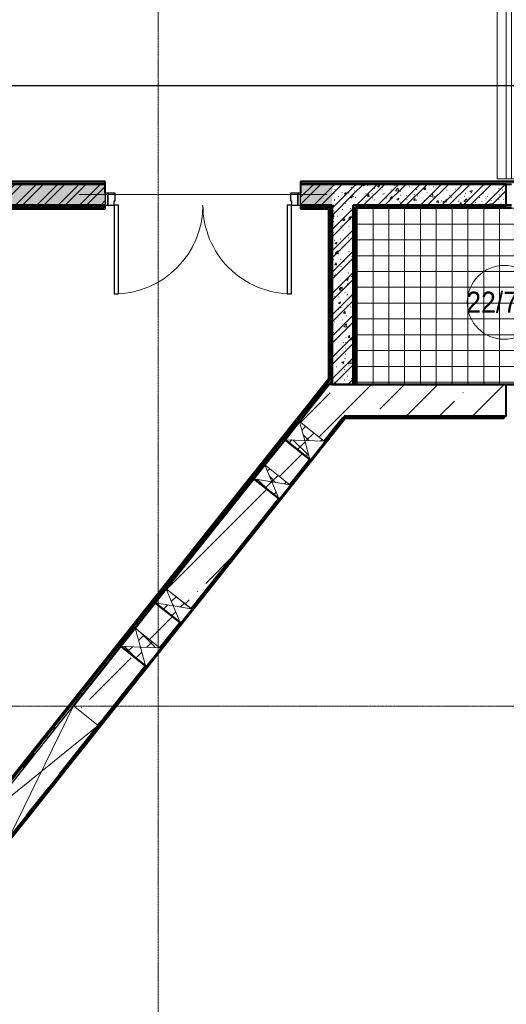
# Model space of a CAD drawing. Header units: millimetres. Extents: x -135639 to 224623, y -383017 to -59102.
# Tile 349 of 494: x 98502 to 103113, y -187546 to -178213. Entities that reach past the tile are written whole.
import ezdxf

# ---------------------------------------------------------------- set-up
doc = ezdxf.new("R2010")
doc.units = ezdxf.units.MM
doc.linetypes.add('Линия сетки', pattern=[25, 20, -2.5, 0, -2.5])
for name, color, linetype, lineweight in [('A-000-M_MASS', 7, 'Continuous', 18), ('A-010-A_ROOM', 7, 'Continuous', 20), ('A-200-M_WALL', 7, 'Continuous', 18), ('A-200-M_WALL_EXT', 7, 'Continuous', 18), ('A-200-M_WALL_INT', 7, 'Continuous', 18), ('A-200-M_WALL_PAT', 7, 'Continuous', 40), ('A-314-M_WINDOW', 7, 'Continuous', 18), ('A-314-M_WINDOW_OPEN', 7, 'Continuous', 18), ('A-325-M_DOOR', 7, 'Continuous', 18), ('A-325-M_DOOR__FRAME', 7, 'Continuous', 30), ('A-325-M_DOOR_PANEL', 7, 'Continuous', 30), ('A-350-H_CEILING', 7, 'Continuous', 18), ('A-350-M_CEILING', 7, 'Continuous', 18), ('S-280-M_STRUCT_FRAME', 7, 'Continuous', 18), ('Z-030-M_GRID', 7, 'Continuous', 9), ('Z-060-M_DETAIL', 7, 'Continuous', 18), ('СС-011-ПОЖ-СИГНАЛИЗАЦИЯ', 1, 'Continuous', 30)]:
    doc.layers.add(name, color=color, linetype=linetype, lineweight=lineweight)
doc.styles.add('Arial_2', font='arial.ttf', dxfattribs={"width": 0.9, "height": 400})
pattern_1 = [(50, (0, 0), (218.62117, -19.1268), [22.86, -251.46]), (355, (0, 0), (-42.29187, 229.2684), [18.288, -201.168]), (100.451, (18.22, -1.6), (176.33107, 210.13963), [19.428, -213.708]), (46.184, (0, 60.96), (325.29495, -50.45164), [34.29, -377.19]), (96.636, (27.1, 56.76), (284.883, 296.9127), [29.142, -320.562]), (351.184, (0, 60.96), (284.8858, 296.9107), [27.432, -301.752]), (21, (30.48, 45.72), (181.93753, -122.71832), [22.86, -251.46]), (326, (30.48, 45.72), (74.16223, 221.0262), [18.288, -201.168]), (71.451, (45.64, 35.5), (256.10035, 98.30526), [19.428, -213.708]), (37.5, (0, 0), (3.70639, 101.465895), [3.353, -195.377, 3.353, -200.863, -201.93]), (37.5, (0, 0), (3.70639, 101.465895), [-402.946, 3.353, -198.577]), (7.5, (0, 0), (80.18358, 120.21653), [3.353, -113.081, 3.353, -190.805, -76.962]), (7.5, (0, 0), (80.18358, 120.21653), [-310.591, 3.353, -73.609]), (327.5, (-67.97, 0), (162.708646, -6.87497), [3.353, -72.847, 3.353, -234.391, -315.468]), (327.5, (-67.97, 0), (162.708646, -6.87497), [-313.944, 3.353, -312.115]), (317.5, (-98.45, 0), (177.75468, 30.51183), [3.353, -95.707, 3.353, -154.534, -224.028]), (317.5, (-98.45, 0), (177.75468, 30.51183), [-256.946, 3.353, -220.675])]
pattern_2 = [(45, (0, 0), (-101.02788, 101.02788), []), (45, (67.35, 0), (-101.02788, 101.02788), [])]
pattern_3 = [(0, (0, 0), (406.4, 101.6), [33.528, -271.272, 33.528, -271.272, -1625.6]), (0, (0, 0), (406.4, 101.6), [-609.6, 33.528, -576.072, 33.528, -271.272, -711.2]), (0, (0, 0), (406.4, 101.6), [-1524, 33.528, -169.672, 33.528, -474.472]), (120, (152.4, 50.8), (-291.18818, 301.152724), [33.528, -271.272, 33.528, -271.272, -1625.6]), (120, (152.4, 50.8), (-291.18818, 301.152724), [-609.6, 33.528, -576.072, 33.528, -271.272, -711.2]), (120, (152.4, 50.8), (-291.18818, 301.152724), [-1524, 33.528, -169.672, 33.528, -474.472]), (240, (203.2, 254), (-115.21182, -402.752724), [33.528, -271.272, 33.528, -271.272, -1625.6]), (240, (203.2, 254), (-115.21182, -402.752724), [-609.6, 33.528, -576.072, 33.528, -271.272, -711.2]), (240, (203.2, 254), (-115.21182, -402.752724), [-1524, 33.528, -169.672, 33.528, -474.472])]
pattern_4 = [(45, (0, 0), (-314.309, 314.309), []), (45, (314.3, 0), (-314.309, 314.309), [555.625, -111.125, 3.353, -107.772])]
pattern_5 = [(173.5, (73999.97, -78959.11), (-11.32032, -99.35719), []), (263.5, (73999.97, -78959.11), (99.35719, -11.32032), [])]
pattern_6 = [(173.5, (74499.97, -78959.11), (-11.32032, -99.35719), []), (263.5, (74499.97, -78959.11), (99.35719, -11.32032), [])]
pattern_7 = [(173.5, (76001.6, -78959.11), (-11.32032, -99.35719), []), (263.5, (76001.6, -78959.11), (99.35719, -11.32032), [])]
pattern_8 = [(173.5, (76501.6, -78959.11), (-11.32032, -99.35719), []), (263.5, (76501.6, -78959.11), (99.35719, -11.32032), [])]

# ---------------------------------------------------------------- blocks, each defined once
blk = doc.blocks.new('101_Дверь_Двупольная - _ПЧ_Мет_1600х2000_Мусорокамеры_EIS60-4454766-B1_-7_650_')
at = {"layer": 'A-325-M_DOOR', "color": 253, "lineweight": 30, "true_color": 0xaaaaaa}
for p, q in [((-900, 100), (-925, 100)), ((-925, 100), (-925, -15)), ((-900, -15), (-900, 100)), ((925, 100), (900, 100)), ((900, 100), (900, -15)), ((925, -15), (925, 100)), ((-925, -15), (-900, -15)), ((900, -15), (925, -15))]:
    blk.add_line(p, q, dxfattribs=at)
at = {"layer": 'A-325-M_DOOR__FRAME', "color": 253, "true_color": 0xaaaaaa}
for p, q in [((-840, 100), (-900, 100)), ((-900, 100), (-900, -15)), ((-840, 60), (-840, 100)), ((900, 100), (840, 100)), ((840, 100), (840, 60)), ((900, -15), (900, 100)), ((-830, 60), (-840, 60)), ((-830, -15), (-830, 60)), ((840, 60), (830, 60)), ((830, 60), (830, -15)), ((-900, -15), (-830, -15)), ((830, -15), (900, -15))]:
    blk.add_line(p, q, dxfattribs=at)
at = {"layer": 'A-325-M_DOOR_PANEL', "color": 253, "true_color": 0xaaaaaa}
for p, q in [((-800, 940), (-840, 940)), ((-840, 940), (-840, 100)), ((-800, 100), (-800, 940)), ((840, 940), (800, 940)), ((800, 940), (800, 100)), ((840, 100), (840, 940)), ((-840, 100), (-800, 100)), ((800, 100), (840, 100))]:
    blk.add_line(p, q, dxfattribs=at)
at = {"layer": 'A-325-M_DOOR_PANEL', "color": 253, "lineweight": 18, "true_color": 0xaaaaaa}
for centre, start, end in [((-840, 100), 360, 90), ((840, 100), 90, 180)]:
    blk.add_arc(centre, 840, start, end, dxfattribs=at)
blk = doc.blocks.new('ПР - _ПЧ_1850_200_Оп250-250_Шаг300_Арм16_Арм10-3252935-B1_-7_650_')
at = {"layer": 'S-280-M_STRUCT_FRAME', "color": 21, "true_color": 0xffaaaa}
for p, q in [((-1175, 0), (1175, 0)), ((-1175, 0), (-925, 0)), ((-830, 0), (830, 0)), ((-830, 0), (830, 0)), ((925, 0), (1175, 0))]:
    blk.add_line(p, q, dxfattribs=at)
blk = doc.blocks.new('CP_ДШ_Hanytex_TopJoint 24C - CP_ДШ_Hanytex_TopJoint 24C-3950310-B1_-7_650_')
at = {"layer": 'A-000-M_MASS', "color": 253, "true_color": 0xaaaaaa}
for p, q in [((1650, 110), (0, 110)), ((1650, 110), (1650, -110)), ((1650, 25), (0, 25)), ((0, 25), (0, -25)), ((0, -25), (0, 25)), ((1650, -25), (1650, 25)), ((0, -25), (1650, -25)), ((1650, -110), (0, -110))]:
    blk.add_line(p, q, dxfattribs=at)
blk = doc.blocks.new('135_SLK_GD_AR_rvt-1-B1_-7_650_')
at = {"layer": 'A-200-M_WALL_PAT', "lineweight": 9, "true_color": 0xaaaaaa}
h = blk.add_hatch(dxfattribs=at)
h.set_pattern_fill('FP_11', color=253, style=0, pattern_type=2)
h.set_pattern_definition(pattern_3)
h.paths.add_polyline_path([(136300, 13050), (136300, 13070), (134940, 13070), (134940, 13050), (136297.5, 13050)])
h.paths.add_polyline_path([(133250, 13050), (133740, 13050), (133740, 13070), (133250, 13070)])
h.paths.add_polyline_path([(129706.9, 13050), (132050, 13050), (132050, 13070), (126450, 13070), (126450, 13050), (127823.9, 13050)])
h.paths.add_polyline_path([(124057.9, 13050), (125250, 13050), (125250, 13070), (119375, 13070), (119375, 13050), (120291.8, 13050)])
h.paths.add_polyline_path([(118175, 13050), (118175, 13070), (114800, 13070), (114800, 13050), (116525.8, 13050)])
h.paths.add_polyline_path([(111300, 13050), (113600, 13050), (113600, 13070), (109300, 13070), (109300, 13050), (110876.7, 13050)])
h.paths.add_polyline_path([(107450, 13050), (107450, 13070), (104491, 13070), (104475.1, 13050), (105227.6, 13050)])
h = blk.add_hatch(dxfattribs=at)
h.set_pattern_fill('FP_1', color=253, style=0, pattern_type=2)
h.set_pattern_definition(pattern_1)
h.paths.add_polyline_path([(109600, 12850), (109600, 13050), (109300, 13050), (109300, 12850), (109565, 12850)])
h.paths.add_polyline_path([(107450, 12850), (107450, 13050), (104475.1, 13050), (104316.1, 12850), (105227.6, 12850)])
h = blk.add_hatch(dxfattribs=at)
h.set_pattern_fill('FP_2', color=253, style=0, pattern_type=2)
h.set_pattern_definition(pattern_2)
h.paths.add_polyline_path([(109600, 12850), (109600, 13050), (109300, 13050), (109300, 12850), (109565, 12850)])
h.paths.add_polyline_path([(107450, 12850), (107450, 13050), (104475.1, 13050), (104316.1, 12850), (105227.6, 12850)])
h = blk.add_hatch(dxfattribs=at)
h.set_pattern_fill('FP_1', color=253, style=0, pattern_type=2)
h.set_pattern_definition(pattern_1)
h.paths.add_polyline_path([(109600, 11150), (109800, 11150), (109800, 13050), (109600, 13050), (109600, 11244.3)])
h = blk.add_hatch(dxfattribs=at)
h.set_pattern_fill('FP_2', color=253, style=0, pattern_type=2)
h.set_pattern_definition(pattern_2)
h.paths.add_polyline_path([(109600, 11150), (109800, 11150), (109800, 13050), (109600, 13050), (109600, 11244.3)])
h = blk.add_hatch(dxfattribs=at)
h.set_pattern_fill('FP_1', color=253, style=0, pattern_type=2)
h.set_pattern_definition(pattern_1)
h.paths.add_polyline_path([(111250, 12850), (111250, 13050), (109800, 13050), (109800, 12850), (110876.7, 12850)])
h = blk.add_hatch(dxfattribs=at)
h.set_pattern_fill('FP_2', color=253, style=0, pattern_type=2)
h.set_pattern_definition(pattern_2)
h.paths.add_polyline_path([(111250, 12850), (111250, 13050), (109800, 13050), (109800, 12850), (110876.7, 12850)])
h = blk.add_hatch(dxfattribs=at)
h.set_pattern_fill('FP_11', color=253, style=0, pattern_type=2)
h.set_pattern_definition(pattern_3)
h.paths.add_polyline_path([(109580, 12830), (109580, 12850), (109300, 12850), (109300, 12830), (109565, 12830)])
h.paths.add_polyline_path([(107450, 12830), (107450, 12850), (104571.6, 12850), (104555.7, 12830), (105227.6, 12830)])
h = blk.add_hatch(dxfattribs=at)
h.set_pattern_fill('FP_11', color=253, style=0, pattern_type=2)
h.set_pattern_definition(pattern_3)
h.paths.add_polyline_path([(109580, 11195.1), (109600, 11220.2), (109600, 12850), (109580, 12850), (109580, 11219.2)])
h = blk.add_hatch(dxfattribs=at)
h.set_pattern_fill('FP_11', color=253, style=0, pattern_type=2)
h.set_pattern_definition(pattern_3)
h.paths.add_polyline_path([(111250, 12830), (111250, 12850), (109800, 12850), (109800, 12830), (110876.7, 12830)])
h = blk.add_hatch(dxfattribs=at)
h.set_pattern_fill('FP_11', color=253, style=0, pattern_type=2)
h.set_pattern_definition(pattern_3)
h.paths.add_polyline_path([(105052.1, 5470.6), (105073.7, 5497.7), (105065.9, 5503.9), (105268.2, 5758.3), (105276, 5752.1), (105384.9, 5889), (105377.1, 5895.3), (105579.4, 6149.6), (105587.3, 6143.4), (106366.8, 7125), (106359.8, 7130.6), (106464.3, 7262.1), (106472.3, 7256.1), (106678, 7516.3), (106671, 7521.9), (106775.6, 7653.4), (106783.6, 7647.4), (107596.7, 8669.6), (107588.9, 8675.9), (107725.2, 8847.3), (107733.1, 8841), (107923, 9081.5), (107916, 9087.1), (108020.6, 9218.6), (108028.6, 9212.6), (108857.8, 10256.7), (108850.8, 10262.3), (108955.4, 10393.8), (108963.4, 10387.8), (109154, 10627.4), (109146.2, 10633.7), (109282.5, 10805.1), (109290.4, 10798.8), (109600, 11188.1), (109600, 11220.2), (105036.4, 5483)])
at = {"layer": 'A-350-H_CEILING', "true_color": 0xaaaaaa}
h = blk.add_hatch(dxfattribs=at)
h.set_pattern_fill('FP_13', color=253, style=0, pattern_type=2)
h.set_pattern_definition([(0, (0, 0), (0, 150), []), (90, (0, 0), (-150, 9e-15), [])])
h.paths.add_polyline_path([(114732, 10449.2), (114754.4, 10482.4), (115450.8, 10012.7), (115428.4, 9979.5), (114744.3, 10440.9)])
h.paths.add_polyline_path([(117672.6, 8432), (117770, 8576.3), (117770, 11150), (115214.9, 11150), (115207.3, 11153.9), (115201.7, 11145.6), (115151.4, 11178.3), (115157.6, 11188.7), (115145, 11197.1), (115145, 11199.2), (114652.5, 10469.1), (114674.9, 10454), (114684.4, 10468.1), (114676.7, 10474.5), (114682.8, 10483.6), (114732, 10449.2), (114716.3, 10426), (117619.8, 8467.6)])
h.paths.add_polyline_path([(113200, 11280), (112360, 11280), (112360, 11320), (113200, 11320), (113200, 11281)])
h.paths.add_polyline_path([(113019.9, 11150), (113200, 11150), (113200, 11280), (113250, 11281), (113250, 12119), (113200, 12120), (113199.3, 12825), (109825, 12825), (109825, 11150), (112759.7, 11150)])
h.paths.add_polyline_path([(116525.8, 11200), (117770, 11200), (117770, 12825), (115195, 12825), (115195, 12170), (115145, 12169), (115145, 11331), (115195, 11330), (115195, 11200), (116035, 11200)])
h.paths.add_polyline_path([(115195, 11330), (115195, 11370), (116035, 11370), (116035, 11330), (115354.9, 11330)])
at = {"layer": 'A-200-M_WALL', "color": 253, "lineweight": 40, "true_color": 0xaaaaaa}
for p, q in [((107450, 13070), (104491, 13070)), ((113600, 13070), (109300, 13070)), ((107450, 13050), (104475.1, 13050)), ((104475.1, 13050), (107450, 13050)), ((109600, 13050), (109300, 13050)), ((109300, 13050), (109600, 13050)), ((104571.6, 12850), (107450, 12850)), ((107450, 12850), (104571.6, 12850)), ((104581.3, 12830), (107450, 12830)), ((109300, 12850), (109565, 12850)), ((109565, 12850), (109300, 12850)), ((109300, 12830), (109565, 12830)), ((109580, 12850), (109565, 12850)), ((109565, 12830), (109580, 12830)), ((109580, 12830), (109580, 11219.2)), ((109600, 12850), (109600, 11244.3)), ((109600, 11244.3), (109600, 12850)), ((109800, 12850), (111250, 12850)), ((111250, 12850), (109800, 12850)), ((109800, 12830), (109800, 12825)), ((109800, 11150), (109800, 12825)), ((109800, 12825), (109800, 11150)), ((109820, 12830), (111250, 12830)), ((109820, 12825), (109820, 12830)), ((109820, 11150), (109820, 12825)), ((111250, 12830), (111300, 12830)), ((109580, 11219.2), (109580, 11195.1)), ((109600, 11220.2), (109600, 11244.3)), ((109580, 11195.1), (105048.9, 5498.7))]:
    blk.add_line(p, q, dxfattribs=at)
at = {"layer": 'A-200-M_WALL_INT', "color": 253, "lineweight": 40, "true_color": 0xaaaaaa}
for p, q in [((107450, 13075), (104495, 13075)), ((107450, 13050), (107450, 13075)), ((113600, 13075), (109300, 13075)), ((109300, 13075), (109300, 13050)), ((107450, 12965), (107450, 13050)), ((109300, 13050), (109300, 12965)), ((109800, 13050), (109600, 13050)), ((109600, 13050), (111300, 13050)), ((111250, 13050), (109800, 13050)), ((111250, 12850), (111250, 13050)), ((104588.5, 12815), (107450, 12815)), ((107450, 12815), (107450, 12850)), ((109300, 12850), (109300, 12815)), ((109300, 12815), (109565, 12815)), ((109565, 12850), (109600, 12850)), ((109565, 12815), (109565, 11200.3)), ((109600, 12850), (109580, 12850)), ((109800, 12825), (109800, 12850)), ((109800, 12850), (109800, 12830)), ((109825, 12825), (111250, 12825)), ((109825, 11152), (109825, 12825)), ((111300, 12850), (111250, 12850)), ((111250, 12825), (111300, 12825)), ((109565, 11200.3), (105046.5, 5519.7)), ((109600, 11244.3), (109600, 11150)), ((109600, 11188.1), (109600, 11220.2)), ((109290.3, 10798.7), (109600, 11188.1)), ((109600, 11150), (109800, 11150)), ((109800, 11150), (109825, 11150)), ((113636.5, 11152), (109825, 11152)), ((109825, 11150), (112159.9, 11150)), ((108963.2, 10387.5), (109154, 10627.4)), ((108028.4, 9212.3), (108858.7, 10256.1)), ((107733, 8840.9), (107923.9, 9080.9)), ((107147.9, 8105.3), (107596.7, 8669.6))]:
    blk.add_line(p, q, dxfattribs=at)
at = {"layer": 'A-350-M_CEILING', "color": 253, "true_color": 0xaaaaaa}
blk.add_line((111250, 11150), (111300, 11150), dxfattribs=at)
at = {"layer": 'A-000-M_MASS', "color": 253, "lineweight": 18, "true_color": 0xaaaaaa, "rotation": 270.0000000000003}
blk.add_blockref('CP_ДШ_Hanytex_TopJoint 24C - CP_ДШ_Hanytex_TopJoint 24C-3950310-B1_-7_650_', (111275, 14750), dxfattribs=at)
at = {"layer": 'A-325-M_DOOR', "color": 253, "lineweight": 18, "true_color": 0xaaaaaa, "rotation": 180}
blk.add_blockref('101_Дверь_Двупольная - _ПЧ_Мет_1600х2000_Мусорокамеры_EIS60-4454766-B1_-7_650_', (108375, 12950), dxfattribs=at)
at = {"layer": 'S-280-M_STRUCT_FRAME', "color": 253, "lineweight": 18, "true_color": 0xaaaaaa, "rotation": 180}
blk.add_blockref('ПР - _ПЧ_1850_200_Оп250-250_Шаг300_Арм16_Арм10-3252935-B1_-7_650_', (108375, 12950), dxfattribs=at)
blk = doc.blocks.new('231_Отверстие прямоуг _Окно_Стена_-Без выреза - Отв_КР для раскоса-1938260-B1_-7_650_')
at = {"layer": 'A-314-M_WINDOW_OPEN', "color": 253, "true_color": 0xaaaaaa}
for p, q in [((-550, 151), (800, 151)), ((800, 151), (-550, 151)), ((800, -151), (-550, -151)), ((-550, -151), (800, -151))]:
    blk.add_line(p, q, dxfattribs=at)
at = {"layer": 'A-314-M_WINDOW_OPEN', "color": 253, "lineweight": 9, "true_color": 0xaaaaaa}
for p, q in [((634, 151), (-550, 151)), ((800, 151), (634, 151)), ((-550, -151), (-384, -151)), ((-384, -151), (800, -151))]:
    blk.add_line(p, q, dxfattribs=at)
at = {"layer": 'Z-060-M_DETAIL', "color": 253, "true_color": 0xaaaaaa}
for p, q in [((-550, 150), (-550, -150)), ((800, 150), (-550, 150)), ((800, 150), (-550, -150)), ((-550, 150), (800, -150)), ((800, 150), (800, -150)), ((-550, -150), (800, -150))]:
    blk.add_line(p, q, dxfattribs=at)
blk = doc.blocks.new('352_Труба плашмя _ОбщМод_ - 352_Труба плашмя _ОбщМод_-V276-B1_-7_650_')
at = {"layer": 'A-000-M_MASS', "color": 253, "true_color": 0xaaaaaa}
for p, q in [((-310, 84), (-320, 84)), ((-320, 84), (-320, -84)), ((0, 84), (-10, 84)), ((0, -84), (0, 84)), ((-320, -84), (-310, -84)), ((-10, -84), (0, -84))]:
    blk.add_line(p, q, dxfattribs=at)
blk = doc.blocks.new('231_Гильза - труба__Окно_Стена_ - Гильза 219х5-2067324-B1_-7_650_')
at = {"layer": 'Z-060-M_DETAIL', "lineweight": 9, "true_color": 0xaaaaaa}
h = blk.add_hatch(dxfattribs=at)
h.set_pattern_fill('FP_172', color=253, style=0, pattern_type=2)
h.set_pattern_definition(pattern_5)
h.paths.add_polyline_path([(15.5, 150), (15.5, -150), (125, 0)])
h = blk.add_hatch(dxfattribs=at)
h.set_pattern_fill('FP_172', color=253, style=0, pattern_type=2)
h.set_pattern_definition(pattern_5)
h.paths.add_polyline_path([(234.5, 150), (125, 0), (234.5, -150)])
at = {"layer": 'Z-060-M_DETAIL', "color": 253, "true_color": 0xaaaaaa}
for p, q in [((125, 0), (15.5, 150)), ((15.5, 150), (15.5, -150)), ((234.5, 150), (125, 0)), ((234.5, -150), (234.5, 150)), ((15.5, -150), (125, 0)), ((125, 0), (234.5, -150))]:
    blk.add_line(p, q, dxfattribs=at)
at = {"layer": 'Z-060-M_DETAIL', "color": 253, "lineweight": 50, "true_color": 0xaaaaaa}
for p, q in [((234.5, -150), (234.5, 150)), ((15.5, -150), (234.5, -150))]:
    blk.add_line(p, q, dxfattribs=at)
blk = doc.blocks.new('352_Труба плашмя _ОбщМод_ - 352_Труба плашмя _ОбщМод_-V271-B1_-7_650_')
at = {"layer": 'A-000-M_MASS', "color": 253, "true_color": 0xaaaaaa}
for p, q in [((-310, 109.5), (-320, 109.5)), ((-320, 109.5), (-320, -109.5)), ((-10, 109.5), (-310, 109.5)), ((0, 109.5), (-10, 109.5)), ((0, -109.5), (0, 109.5)), ((-320, -109.5), (-310, -109.5)), ((-310, -109.5), (-10, -109.5)), ((-10, -109.5), (0, -109.5))]:
    blk.add_line(p, q, dxfattribs=at)
blk = doc.blocks.new('231_Гильза - труба__Окно_Стена_ - Гильза 168х5-2067322-B1_-7_650_')
at = {"layer": 'Z-060-M_DETAIL', "lineweight": 9, "true_color": 0xaaaaaa}
h = blk.add_hatch(dxfattribs=at)
h.set_pattern_fill('FP_173', color=253, style=0, pattern_type=2)
h.set_pattern_definition(pattern_6)
h.paths.add_polyline_path([(41, 150), (41, -150), (125, 0)])
h = blk.add_hatch(dxfattribs=at)
h.set_pattern_fill('FP_173', color=253, style=0, pattern_type=2)
h.set_pattern_definition(pattern_6)
h.paths.add_polyline_path([(209, 150), (125, 0), (209, -150), (209, 13.9)])
at = {"layer": 'Z-060-M_DETAIL', "color": 253, "true_color": 0xaaaaaa}
for p, q in [((125, 0), (41, 150)), ((41, 150), (41, -150)), ((209, 150), (125, 0)), ((209, -150), (209, 150)), ((41, -150), (125, 0)), ((125, 0), (209, -150))]:
    blk.add_line(p, q, dxfattribs=at)
at = {"layer": 'Z-060-M_DETAIL', "color": 253, "lineweight": 50, "true_color": 0xaaaaaa}
for p, q in [((209, -150), (209, 150)), ((41, -150), (209, -150))]:
    blk.add_line(p, q, dxfattribs=at)
blk = doc.blocks.new('352_Труба плашмя _ОбщМод_ - 352_Труба плашмя _ОбщМод_-2047391-B1_-7_650_')
at = {"layer": 'A-000-M_MASS', "color": 253, "true_color": 0xaaaaaa}
for p, q in [((-310, 84), (-320, 84)), ((-320, 84), (-320, -84)), ((-10, 84), (-310, 84)), ((0, 84), (-10, 84)), ((0, -84), (0, 84)), ((-320, -84), (-310, -84)), ((-310, -84), (-10, -84)), ((-10, -84), (0, -84))]:
    blk.add_line(p, q, dxfattribs=at)
blk = doc.blocks.new('231_Гильза - труба__Окно_Стена_ - Гильза 168х5-V283-B1_-7_650_')
at = {"layer": 'Z-060-M_DETAIL', "lineweight": 9, "true_color": 0xaaaaaa}
h = blk.add_hatch(dxfattribs=at)
h.set_pattern_fill('FP_174', color=253, style=0, pattern_type=2)
h.set_pattern_definition(pattern_7)
h.paths.add_polyline_path([(41, 150), (41, -150), (125, 0)])
h = blk.add_hatch(dxfattribs=at)
h.set_pattern_fill('FP_174', color=253, style=0, pattern_type=2)
h.set_pattern_definition(pattern_7)
h.paths.add_polyline_path([(209, 150), (125, 0), (209, -150), (209, 22.5)])
at = {"layer": 'Z-060-M_DETAIL', "color": 253, "true_color": 0xaaaaaa}
for p, q in [((125, 0), (41, 150)), ((41, 150), (41, -150)), ((209, 150), (125, 0)), ((209, -150), (209, 150)), ((41, -150), (125, 0)), ((125, 0), (209, -150))]:
    blk.add_line(p, q, dxfattribs=at)
at = {"layer": 'Z-060-M_DETAIL', "color": 253, "lineweight": 50, "true_color": 0xaaaaaa}
for p, q in [((209, -150), (209, 150)), ((41, -150), (209, -150))]:
    blk.add_line(p, q, dxfattribs=at)
blk = doc.blocks.new('231_Гильза - труба__Окно_Стена_ - Гильза 219х5-2067310-B1_-7_650_')
at = {"layer": 'Z-060-M_DETAIL', "lineweight": 9, "true_color": 0xaaaaaa}
h = blk.add_hatch(dxfattribs=at)
h.set_pattern_fill('FP_175', color=253, style=0, pattern_type=2)
h.set_pattern_definition(pattern_8)
h.paths.add_polyline_path([(15.5, 150), (15.5, -150), (125, 0)])
h = blk.add_hatch(dxfattribs=at)
h.set_pattern_fill('FP_175', color=253, style=0, pattern_type=2)
h.set_pattern_definition(pattern_8)
h.paths.add_polyline_path([(234.5, 150), (125, 0), (234.5, -150), (234.5, 113.3)])
at = {"layer": 'Z-060-M_DETAIL', "color": 253, "true_color": 0xaaaaaa}
for p, q in [((125, 0), (15.5, 150)), ((15.5, 150), (15.5, -150)), ((234.5, 150), (125, 0)), ((234.5, -150), (234.5, 150)), ((15.5, -150), (125, 0)), ((125, 0), (234.5, -150))]:
    blk.add_line(p, q, dxfattribs=at)
at = {"layer": 'Z-060-M_DETAIL', "color": 253, "lineweight": 50, "true_color": 0xaaaaaa}
for p, q in [((234.5, -150), (234.5, 150)), ((15.5, -150), (234.5, -150))]:
    blk.add_line(p, q, dxfattribs=at)
blk = doc.blocks.new('135_SLK_GD_KR_rvt-1-B1_-7_650_')
at = {"layer": 'A-200-M_WALL_PAT', "lineweight": 9, "true_color": 0xaaaaaa}
h = blk.add_hatch(dxfattribs=at)
h.set_pattern_fill('FP_20', color=253, style=0, pattern_type=2)
h.set_pattern_definition(pattern_4)
h.paths.add_polyline_path([(87897.4, -16577.7), (89477, -14591.9), (89242.2, -14405.2), (87682.2, -16366.3)])
h.paths.add_polyline_path([(90317.4, -13535.4), (92088.4, -11308.9), (91853.7, -11122.1), (90082.6, -13348.6), (90163.4, -13412.9)])
h.paths.add_polyline_path([(92928.8, -10252.4), (94765.8, -7943), (94531, -7756.2), (92694.1, -10065.6), (92813.9, -10161)])
h.paths.add_polyline_path([(95606.2, -6886.4), (97508.6, -4494.8), (97273.8, -4308.1), (95371.4, -6699.7), (95453, -6764.6)])
h.paths.add_polyline_path([(98349, -3438.3), (98816.7, -2850.3), (98581.9, -2663.5), (98114.2, -3251.5), (98225.6, -3340.1)])
h.paths.add_polyline_path([(98921.3, -2718.8), (99127.5, -2459.5), (98892.8, -2272.8), (98686.5, -2532.1), (98919.4, -2717.3)])
h.paths.add_polyline_path([(99232.1, -2328), (100802.3, -354.1), (100567.5, -167.3), (98997.3, -2141.3), (99230.2, -2326.5)])
h.paths.add_polyline_path([(101642.7, 702.4), (104099.7, 3791.4), (103864.9, 3978.1), (101407.9, 889.2), (101619, 721.3)])
h.paths.add_polyline_path([(104940.1, 4847.9), (105308.5, 5311), (105073.7, 5497.7), (104705.3, 5034.6), (104888.4, 4889)])
h.paths.add_polyline_path([(105510.8, 5565.3), (105619.7, 5702.3), (105384.9, 5889), (105276, 5752.1), (105505.1, 5569.9)])
h.paths.add_polyline_path([(105822, 5956.6), (106542.2, 6862), (106307.5, 7048.8), (105587.3, 6143.4), (105816.3, 5961.2)])
h.paths.add_polyline_path([(107382.6, 7918.6), (107830.9, 8483.4), (107596.7, 8669.6), (107147.9, 8105.3), (107357.5, 7938.6)])
h.paths.add_polyline_path([(107967.8, 8654.3), (108158.6, 8894.1), (107923.9, 9080.9), (107733.7, 8840.6), (107966.5, 8655.3)])
h.paths.add_polyline_path([(108263.2, 9025.6), (109093.4, 10069.3), (108858.7, 10256.1), (108028.4, 9212.4), (108261.4, 9027.1)])
h.paths.add_polyline_path([(109198, 10200.8), (109388.2, 10441.2), (109154, 10627.4), (108963.2, 10387.6), (109196.1, 10202.3)])
h.paths.add_polyline_path([(109525.2, 10612.1), (109953, 11150), (109569.7, 11150), (109291, 10798.4), (109523.8, 10613.1)])
h = blk.add_hatch(dxfattribs=at)
h.set_pattern_fill('FP_20', color=253, style=0, pattern_type=2)
h.set_pattern_definition(pattern_4)
h.paths.add_polyline_path([(111250, 10850), (111250, 11150), (109953, 11150), (109714.4, 10850), (111230, 10850)])
at = {"layer": 'A-200-M_WALL', "color": 253, "lineweight": 40, "true_color": 0xaaaaaa}
for p, q in [((87898.3, -16592.9), (109711.5, 10830)), ((109526.9, 10610.7), (109701.2, 10830)), ((109530, 10608.2), (109706.4, 10830)), ((109706.4, 10840), (109698.5, 10830)), ((109701.2, 10830), (109698.7, 10830)), ((109706.4, 10830), (109701.2, 10830)), ((109709.6, 10844), (109706.4, 10840)), ((109706.4, 10840), (111230, 10840)), ((109711.5, 10830), (109706.4, 10830)), ((109712.8, 10848), (109709.6, 10844)), ((109709.6, 10844), (111230, 10844)), ((109714.4, 10850), (109712.8, 10848)), ((109712.8, 10848), (111230, 10848)), ((109714.4, 10850), (111230, 10850)), ((111230, 10850), (109714.4, 10850)), ((109199.7, 10199.5), (109390.6, 10439.4)), ((109202.9, 10197), (109393.7, 10436.9)), ((108264.9, 9024.3), (109095.2, 10068)), ((108268.1, 9021.8), (109098.3, 10065.5)), ((107969.5, 8652.9), (108160.4, 8892.8)), ((107972.7, 8650.4), (108163.5, 8890.3)), ((107019.9, 7459), (107833.3, 8481.6)), ((107023, 7456.6), (107836.4, 8479.1)), ((106708.6, 7067.7), (106915.4, 7327.6)), ((106711.8, 7065.3), (106918.5, 7325.1))]:
    blk.add_line(p, q, dxfattribs=at)
at = {"layer": 'A-200-M_WALL_EXT', "color": 253, "lineweight": 40, "true_color": 0xaaaaaa}
for p, q in [((109569.7, 11150), (109290.3, 10798.7)), ((109953, 11150), (109569.7, 11150)), ((111250, 11150), (109953, 11150)), ((111250, 10850), (111250, 11150)), ((87899.2, -16607.8), (109724.2, 10830)), ((109525.2, 10612.1), (109698.5, 10830)), ((109698.7, 10830), (109525.3, 10612)), ((109698.5, 10830), (109698.7, 10830)), ((109724.2, 10830), (111230, 10830)), ((111230, 10850), (111250, 10850)), ((111230, 10830), (111230, 10850)), ((109154, 10627.4), (108963.2, 10387.5)), ((109198, 10200.8), (109388.9, 10440.8)), ((109389, 10440.7), (109198.2, 10200.7)), ((108858.7, 10256.1), (108028.4, 9212.3)), ((108263.2, 9025.6), (109093.5, 10069.4)), ((109093.6, 10069.3), (108263.4, 9025.5)), ((107923.9, 9080.9), (107733, 8840.9)), ((107967.8, 8654.3), (108158.7, 8894.2)), ((108158.8, 8894.1), (107968, 8654.2)), ((107596.7, 8669.6), (107147.9, 8105.3)), ((107831.7, 8482.9), (107018.3, 7460.3)), ((107382.6, 7918.6), (107831.6, 8483)), ((106913.8, 7328.9), (106707.1, 7069))]:
    blk.add_line(p, q, dxfattribs=at)
at = {"layer": 'A-000-M_MASS', "color": 253, "lineweight": 18, "true_color": 0xaaaaaa, "rotation": 321.5000000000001}
for name, p in [('352_Труба плашмя _ОбщМод_ - 352_Труба плашмя _ОбщМод_-V271-B1_-7_650_', (109464.8, 10520.2)), ('352_Труба плашмя _ОбщМод_ - 352_Труба плашмя _ОбщМод_-2047391-B1_-7_650_', (109153.6, 10128.8)), ('352_Труба плашмя _ОбщМод_ - 352_Труба плашмя _ОбщМод_-2047391-B1_-7_650_', (108218.8, 8953.7)), ('352_Труба плашмя _ОбщМод_ - 352_Труба плашмя _ОбщМод_-V271-B1_-7_650_', (107907.5, 8562.4)), ('352_Труба плашмя _ОбщМод_ - 352_Труба плашмя _ОбщМод_-V276-B1_-7_650_', (106973.7, 7388.4)), ('352_Труба плашмя _ОбщМод_ - 352_Труба плашмя _ОбщМод_-V276-B1_-7_650_', (106662.5, 6997.1))]:
    blk.add_blockref(name, p, dxfattribs=at)
at = {"layer": 'A-314-M_WINDOW', "color": 253, "lineweight": 18, "true_color": 0xaaaaaa}
for name, p, rotation in [('231_Гильза - труба__Окно_Стена_ - Гильза 219х5-2067310-B1_-7_650_', (109417.4, 10717.6), 231.5000000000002), ('231_Гильза - труба__Окно_Стена_ - Гильза 168х5-V283-B1_-7_650_', (109106.2, 10326.3), 231.5000000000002), ('231_Гильза - труба__Окно_Стена_ - Гильза 168х5-2067322-B1_-7_650_', (108171.4, 9151.1), 231.5000000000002), ('231_Гильза - труба__Окно_Стена_ - Гильза 219х5-2067324-B1_-7_650_', (107860.1, 8759.8), 231.5000000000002), ('231_Отверстие прямоуг _Окно_Стена_-Без выреза - Отв_КР для раскоса-1938260-B1_-7_650_', (106767.2, 7385.9), 51.50000000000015)]:
    blk.add_blockref(name, p, dxfattribs=dict(at, rotation=rotation))
blk = doc.blocks.new('050_Марка_Помещение - Номер-620969-B1_-7_650_')
at = {"layer": 'A-010-A_ROOM', "color": 253, "true_color": 0xaaaaaa}
blk.add_circle((0, 0), 3.5, dxfattribs=at)
blk = doc.blocks.new('-1 эт')
at = {"layer": 'Z-030-M_GRID', "color": 253, "linetype": 'Линия сетки', "true_color": 0xaaaaaa}
for p, q in [((107950, -19694.5), (107950, 133719.9)), ((155950.9, 8100), (-3678.8, 8100))]:
    blk.add_line(p, q, dxfattribs=at)
at = {"lineweight": 5}
for name in ['135_SLK_GD_KR_rvt-1-B1_-7_650_', '135_SLK_GD_AR_rvt-1-B1_-7_650_']:
    blk.add_blockref(name, (0, 0), dxfattribs=at)
at = {"layer": 'A-010-A_ROOM', "color": 253, "true_color": 0xaaaaaa, "xscale": 99.99999999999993, "yscale": 99.99999999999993, "zscale": 99.99999999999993}
blk.add_blockref('050_Марка_Помещение - Номер-620969-B1_-7_650_', (111230.1, 11928.7), dxfattribs=at)
at = {"layer": 'A-010-A_ROOM', "color": 253, "lineweight": 9, "true_color": 0xaaaaaa, "insert": (110871.2, 12030.5), "char_height": 200, "width": 865.822, "attachment_point": 1, "style": 'Arial_2'}
blk.add_mtext('22/7.4', dxfattribs=at)

msp = doc.modelspace()

# ---------------------------------------------------------------- linework, layer by layer
at = {"layer": 'СС-011-ПОЖ-СИГНАЛИЗАЦИЯ', "lineweight": 30}
msp.add_lwpolyline([(105255.2, -178841), (95368.3, -178841), (95368.3, -179538.1), (96728.6, -179538.1), (96728.6, -183684.7), (94423.3, -183684.7), (94423.3, -185920), (88180.6, -185920)], dxfattribs=at)

# ---------------------------------------------------------------- block references
msp.add_blockref('-1 эт', (-8136.8, -192821.5))

doc.saveas('drawing.dxf')
